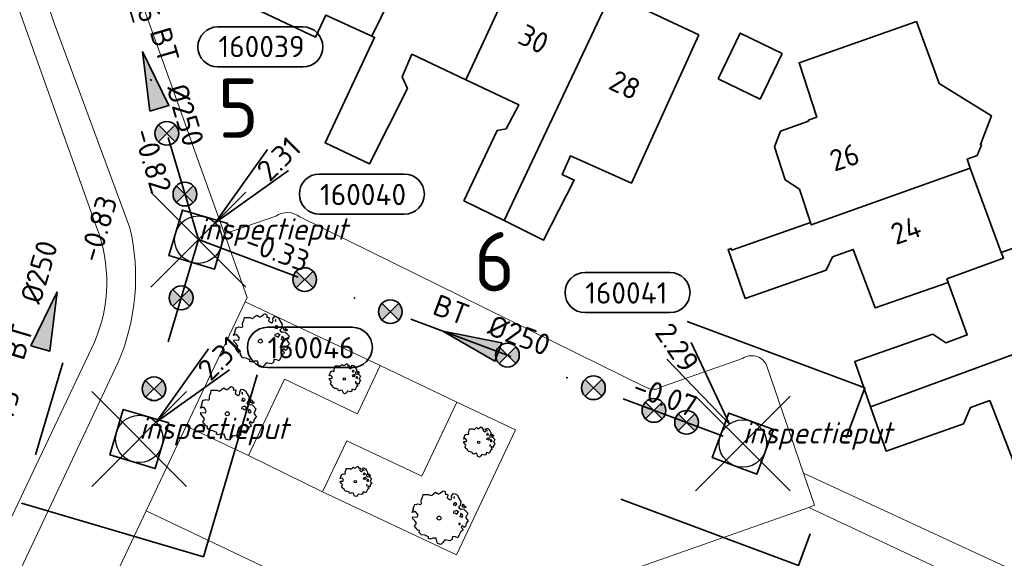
# Model space of a CAD drawing. Header units: metres. Extents: x 152391 to 157968, y 462336 to 467280.
# Tile 452 of 656: x 154030 to 154092, y 466321 to 466356. Entities that reach past the tile are written whole.
import ezdxf
from ezdxf.enums import TextEntityAlignment as Align

# ---------------------------------------------------------------- set-up
doc = ezdxf.new("R2010")
doc.units = ezdxf.units.M
doc.header["$LTSCALE"] = 0.75
doc.header["$PDMODE"] = 3
doc.header["$PDSIZE"] = 3
doc.linetypes.add('RI-VWA_BETON', pattern=[19, 9, -5, 0, -5])
doc.layers.get('0').update_dxf_attribs({"lineweight": 25})
doc.layers.get('defpoints').update_dxf_attribs({"lineweight": 25})
for name, color, linetype, lineweight in [('B-GV-GR-BOOM-S', 252, 'Continuous', 25), ('B-WE-GR-BEPLANTING_CULTUUR_BODEMBEDEKKER-GV', 251, 'Continuous', 18), ('B-WE-OG-BEBOUWING-GV', 6, 'Continuous', 35), ('B-WE-OG-BEBOUWING-T18', 1, 'Continuous', 18), ('B-WE-VH-VERHARDING_BETONSTRAATSTEEN-GV', 251, 'Continuous', 18), ('B-WE-VH-VERHARDING_TEGEL-GV', 251, 'Continuous', 18), ('N-OI-RI-T50', 130, 'Continuous', 50), ('N-OI-RI-VWA_PUTNUMMER-S @ 0.75', 36, 'Continuous', 35), ('N-OI-RI-VWA_RIOOLPUT_INSPECTIEPUT-S', 36, 'Continuous', 35), ('N-OI-RI-VWA_STROOMRICHTING-S @ 0.75', 36, 'Continuous', 35), ('N-OI-RI-VWA_TRANSPORTLEIDING_BETON_250-G', 36, 'RI-VWA_BETON', 35), ('N-RO-KG-GRENS_WERK-G', 7, 'XX-WERKGRENS', 35)]:
    doc.layers.add(name, color=color, linetype=linetype, lineweight=lineweight)
doc.layers.add('inspectieput', color=7, linetype='Continuous', plot=False)
doc.layers.add('N-OI-RI-VRIJVERVAL_HULPSTUK-S', color=210, linetype='Continuous', lineweight=35, plot=False)
doc.styles.add('NLCS-ISO', font='isocpeur.ttf')
doc.styles.add('NLCS-ISO-M750-T18', font='NLCS-ISO.ttf', dxfattribs={"height": 1.35})
doc.styles.add('NLCS-ISO-M750-T18_CURSIEF', font='NLCS-ISO.ttf', dxfattribs={"oblique": 15, "height": 1.35})
doc.styles.add('NLCS-ISO-M750-T50', font='NLCS-ISO.ttf', dxfattribs={"height": 3.75})
doc.linetypes.add('XX-WERKGRENS', pattern='A,0,[137,NLCS.SHX,S=0.1,R=0,X=-1.1,Y=-1.35],-6', length=6)

# ---------------------------------------------------------------- blocks, each defined once
blk = doc.blocks.new('*U99')
at = {"ltscale": 0.1}
blk.add_hatch(color=256, dxfattribs=at).paths.add_polyline_path([(-2.5, 0), (2.5, -0.833), (2.5, 0.833)])
at = {"ltscale": 0.1, "flags": 128}
blk.add_lwpolyline([(-2.5, 0), (2.5, -0.833), (2.5, 0.833)], close=True, dxfattribs=at)
at = {"ltscale": 0.1, "style": 'NLCS-ISO'}
for tag, p in [('MAT', (-1, 0.5)), ('BOBL', (-15.18, 0))]:
    blk.add_attdef(tag, text='', height=1.8, dxfattribs=at).set_placement(p, align=Align.BOTTOM_RIGHT)
for tag, p in [('DIA', (1, 0.5)), ('BOBR', (14.234, -0.002))]:
    blk.add_attdef(tag, text='', height=1.8, dxfattribs=at).set_placement(p, align=Align.BOTTOM_LEFT)
at = {"layer": 'defpoints', "ltscale": 0.1, "style": 'NLCS-ISO', "flags": 1}
blk.add_attdef('JVA', text='', height=1.8, dxfattribs=at).set_placement((0, -1), align=Align.TOP_CENTER)
blk = doc.blocks.new('*U100')
at = {"ltscale": 0.1}
blk.add_hatch(color=256, dxfattribs=at).paths.add_polyline_path([(-2.5, 0), (2.5, -0.833), (2.5, 0.833)])
at = {"ltscale": 0.1, "flags": 128}
blk.add_lwpolyline([(-2.5, 0), (2.5, -0.833), (2.5, 0.833)], close=True, dxfattribs=at)
at = {"ltscale": 0.1, "style": 'NLCS-ISO'}
for tag, p in [('MAT', (-1, 0.5)), ('BOBL', (-4.723, 0))]:
    blk.add_attdef(tag, text='', height=1.8, dxfattribs=at).set_placement(p, align=Align.BOTTOM_RIGHT)
for tag, p in [('DIA', (1, 0.5)), ('BOBR', (3.777, -3.243))]:
    blk.add_attdef(tag, text='', height=1.8, dxfattribs=at).set_placement(p, align=Align.BOTTOM_LEFT)
at = {"layer": 'defpoints', "ltscale": 0.1, "style": 'NLCS-ISO', "flags": 1}
blk.add_attdef('JVA', text='', height=1.8, dxfattribs=at).set_placement((0, -1), align=Align.TOP_CENTER)
blk = doc.blocks.new('B-SRI-PUT_VWA-SO')
at = {"flags": 128}
blk.add_lwpolyline([(-2, 2), (2, 2), (2, -2), (-2, -2)], close=True, dxfattribs=at)
at = {"lineweight": -3, "flags": 128}
blk.add_lwpolyline([(2, -2), (2, 2), (-2, 2), (-2, -2)], close=True, dxfattribs=at)
at = {"lineweight": -3}
blk.add_circle((0, 0), 2, dxfattribs=at)
blk = doc.blocks.new('*U297')
for q in [(5.834, 7.601), (7.601, 5.834)]:
    blk.add_line((1.414, 1.414), q)
blk.add_lwpolyline([(17.97, 9.417), (10.812, 9.417, 1), (10.812, 6.033), (17.97, 6.033, 1)], format="xyb", close=True)
at = {"ltscale": 0.1, "style": 'NLCS-ISO'}
blk.add_attdef('PUTHGT', text='', height=1.8, rotation=45, dxfattribs=at).set_placement((5.388, 5.428), align=Align.MIDDLE_LEFT)
blk.add_attdef('PUTNR', text='', height=1.8, dxfattribs=at).set_placement((14.493, 7.693), align=Align.MIDDLE_CENTER)
blk = doc.blocks.new('*U238')
for q in [(-4.357, 8.534), (-6.416, 7.117)]:
    blk.add_line((-1.134, 1.647), q)
blk.add_lwpolyline([(-13.303, 14.43), (-6.145, 14.43, -1), (-6.145, 11.045), (-13.303, 11.045, -1)], format="xyb", close=True)
at = {"ltscale": 0.1, "style": 'NLCS-ISO'}
blk.add_attdef('PUTNR', text='', height=1.8, dxfattribs=at).set_placement((-9.827, 12.705), align=Align.MIDDLE_CENTER)
blk.add_attdef('PUTHGT', text='', height=1.8, rotation=304.53919, dxfattribs=at).set_placement((-6.762, 9.874), align=Align.MIDDLE_LEFT)
blk = doc.blocks.new('*U357')
for q in [(5.834, 7.601), (7.601, 5.834)]:
    blk.add_line((1.414, 1.414), q)
blk.add_lwpolyline([(17.37, 5.532), (10.212, 5.532, 1), (10.212, 2.147), (17.37, 2.147, 1)], format="xyb", close=True)
at = {"ltscale": 0.1, "style": 'NLCS-ISO'}
blk.add_attdef('PUTHGT', text='', height=1.8, rotation=45, dxfattribs=at).set_placement((5.388, 5.428), align=Align.MIDDLE_LEFT)
blk.add_attdef('PUTNR', text='', height=1.8, dxfattribs=at).set_placement((13.893, 3.807), align=Align.MIDDLE_CENTER)
blk = doc.blocks.new('*U271')
for q in [(6.658, -6.89), (8.214, -4.933)]:
    blk.add_line((1.566, -1.245), q)
blk.add_lwpolyline([(16.81, -12.391), (9.652, -12.391, -1), (9.652, -9.007), (16.81, -9.007, -1)], format="xyb", close=True)
at = {"ltscale": 0.1, "style": 'NLCS-ISO'}
blk.add_attdef('PUTHGT', text='', height=1.8, rotation=321.51487, dxfattribs=at).set_placement((5.969, -4.781), align=Align.MIDDLE_LEFT)
blk.add_attdef('PUTNR', text='', height=1.8, dxfattribs=at).set_placement((13.333, -8.867), align=Align.MIDDLE_CENTER)
blk = doc.blocks.new('*U225')
at = {"ltscale": 0.1}
blk.add_hatch(color=256, dxfattribs=at).paths.add_polyline_path([(2.5, 0), (-2.5, -0.833), (-2.5, 0.833)])
at = {"ltscale": 0.1, "flags": 128}
blk.add_lwpolyline([(2.5, 0), (-2.5, -0.833), (-2.5, 0.833)], close=True, dxfattribs=at)
at = {"ltscale": 0.1, "style": 'NLCS-ISO'}
for tag, p in [('MAT', (-1, 0.5)), ('BOBL', (-6.578, 0))]:
    blk.add_attdef(tag, text='', height=1.8, dxfattribs=at).set_placement(p, align=Align.BOTTOM_RIGHT)
for tag, p in [('DIA', (1, 0.5)), ('BOBR', (5.757, -3.244))]:
    blk.add_attdef(tag, text='', height=1.8, dxfattribs=at).set_placement(p, align=Align.BOTTOM_LEFT)
at = {"layer": 'defpoints', "ltscale": 0.1, "style": 'NLCS-ISO', "flags": 1}
blk.add_attdef('JVA', text='', height=1.8, dxfattribs=at).set_placement((0, -1), align=Align.TOP_CENTER)
blk = doc.blocks.new('SRI-HULP')
h = blk.add_hatch(color=256)
h.dxf.hatch_style = 1
h.paths.add_polyline_path([(-0.707, 0.707, 0.198912), (-1, 0, 0.198912), (-0.707, -0.707), (0, 0)])
h = blk.add_hatch(color=256)
h.dxf.hatch_style = 1
h.paths.add_polyline_path([(1, 0, 0.198912), (0.707, 0.707), (0, 0), (0.707, -0.707, 0.198912)])
for p, q in [((-0.707, 0.707), (0.707, -0.707)), ((-0.707, -0.707), (0.707, 0.707))]:
    blk.add_line(p, q)
blk.add_circle((0, 0), 1)
blk = doc.blocks.new('ACMAP_ANN_TEMPLATE_type knoop')
at = {"layer": 'defpoints', "style": 'NLCS-ISO-M750-T18_CURSIEF', "oblique": 15}
blk.add_attdef('type_knoop', (0, 0), '', height=1.35, dxfattribs=at)
blk = doc.blocks.new('SGR-BOOM_0_10')
at = {"linetype": 'Continuous'}
for p, q in [((-0.637, 0.612), (-0.624, 0.668)), ((-0.624, 0.668), (-0.591, 0.751)), ((-0.591, 0.751), (-0.572, 0.843)), ((-0.572, 0.843), (-0.375, 0.843)), ((-0.375, 0.843), (-0.29, 0.806)), ((-0.29, 0.806), (-0.264, 0.815)), ((-0.264, 0.815), (-0.205, 0.871)), ((-0.205, 0.871), (-0.127, 0.926)), ((-0.127, 0.926), (-0.075, 0.889)), ((-0.075, 0.889), (-0.035, 0.852)), ((-0.035, 0.852), (0.037, 0.889)), ((0.037, 0.889), (0.115, 0.963)), ((0.115, 0.963), (0.148, 0.973)), ((0.148, 0.973), (0.187, 0.954)), ((0.187, 0.954), (0.22, 0.926)), ((0.226, 0.862), (0.213, 0.843)), ((0.213, 0.843), (0.298, 0.852)), ((0.22, 0.926), (0.226, 0.862)), ((0.305, 0.834), (0.285, 0.723)), ((0.285, 0.723), (0.318, 0.695)), ((0.298, 0.852), (0.305, 0.834)), ((0.318, 0.695), (0.39, 0.649)), ((0.39, 0.649), (0.423, 0.677)), ((0.423, 0.677), (0.449, 0.723)), ((0.442, 0.788), (0.501, 0.88)), ((0.449, 0.723), (0.442, 0.788)), ((0.501, 0.88), (0.573, 0.862)), ((0.547, 0.769), (0.521, 0.751)), ((0.521, 0.751), (0.534, 0.705)), ((0.534, 0.705), (0.54, 0.695)), ((0.54, 0.714), (0.547, 0.769)), ((0.573, 0.862), (0.652, 0.815)), ((0.652, 0.815), (0.704, 0.714)), ((0.704, 0.714), (0.776, 0.594)), ((-0.958, 0.206), (-0.932, 0.27)), ((-0.84, 0.233), (-0.958, 0.206)), ((-0.945, -0.016), (-0.938, 0.049)), ((-0.938, 0.049), (-0.781, 0.039)), ((-0.932, 0.27), (-0.899, 0.298)), ((-0.918, 0.326), (-0.86, 0.492)), ((-0.899, 0.298), (-0.918, 0.326)), ((-0.86, 0.492), (-0.82, 0.483)), ((-0.801, 0.187), (-0.84, 0.233)), ((-0.82, 0.483), (-0.755, 0.511)), ((-0.748, 0.104), (-0.801, 0.187)), ((-0.781, 0.039), (-0.748, 0.104)), ((-0.755, 0.511), (-0.663, 0.483)), ((-0.663, 0.483), (-0.631, 0.52)), ((-0.631, 0.52), (-0.637, 0.612)), ((0.527, 0.511), (0.501, 0.492)), ((0.501, 0.492), (0.521, 0.464)), ((0.521, 0.233), (0.501, 0.187)), ((0.501, 0.187), (0.58, 0.178)), ((0.521, 0.464), (0.553, 0.474)), ((0.593, 0.261), (0.521, 0.233)), ((0.547, 0.547), (0.527, 0.511)), ((0.58, 0.547), (0.547, 0.547)), ((0.553, 0.474), (0.58, 0.437)), ((0.606, 0.529), (0.58, 0.547)), ((0.58, 0.437), (0.606, 0.474)), ((0.58, 0.178), (0.625, 0.141)), ((0.625, 0.261), (0.593, 0.261)), ((0.632, 0.492), (0.606, 0.529)), ((0.606, 0.474), (0.632, 0.492)), ((0.684, 0.224), (0.625, 0.261)), ((0.625, 0.141), (0.678, 0.206)), ((0.678, 0.206), (0.697, 0.233)), ((0.743, 0.446), (0.691, 0.39)), ((0.691, 0.39), (0.717, 0.353)), ((0.717, 0.353), (0.776, 0.316)), ((0.756, 0.104), (0.737, 0.058)), ((0.806, 0.027), (0.737, 0.058)), ((0.776, 0.594), (0.743, 0.446)), ((0.763, 0.169), (0.756, 0.132)), ((0.756, 0.132), (0.756, 0.104)), ((0.802, 0.132), (0.763, 0.169)), ((0.776, 0.316), (0.809, 0.335)), ((0.828, 0.113), (0.802, 0.132)), ((0.806, 0.027), (0.848, 0.076)), ((0.828, 0.483), (0.809, 0.455)), ((0.809, 0.455), (0.822, 0.418)), ((0.809, 0.335), (0.881, 0.316)), ((0.822, 0.418), (0.861, 0.39)), ((0.867, 0.483), (0.828, 0.483)), ((0.848, 0.076), (0.828, 0.113)), ((0.861, 0.409), (0.92, 0.381)), ((0.861, 0.39), (0.867, 0.409)), ((0.913, 0.427), (0.867, 0.483)), ((0.881, 0.316), (0.92, 0.289)), ((0.972, 0.4), (0.913, 0.427)), ((0.92, 0.381), (0.972, 0.4)), ((0.92, 0.289), (1.018, 0.178)), ((0.966, 0.058), (0.939, 0.021)), ((0.939, 0.021), (0.992, -0.053)), ((1.018, 0.178), (0.966, 0.058)), ((-0.866, -0.099), (-0.945, -0.016)), ((-0.873, -0.284), (-0.84, -0.238)), ((-0.761, -0.423), (-0.873, -0.284)), ((-0.807, -0.182), (-0.866, -0.099)), ((-0.84, -0.238), (-0.807, -0.182)), ((-0.703, -0.441), (-0.761, -0.423)), ((-0.716, -0.506), (-0.703, -0.441)), ((-0.624, -0.589), (-0.716, -0.506)), ((-0.513, -0.608), (-0.624, -0.589)), ((-0.375, -0.663), (-0.513, -0.608)), ((0.724, -0.571), (0.665, -0.7)), ((0.724, -0.164), (0.697, -0.201)), ((0.697, -0.201), (0.704, -0.238)), ((0.71, -0.238), (0.75, -0.229)), ((0.75, -0.192), (0.724, -0.164)), ((0.763, -0.497), (0.724, -0.571)), ((0.75, -0.229), (0.75, -0.192)), ((0.769, -0.469), (0.763, -0.497)), ((0.835, -0.45), (0.769, -0.469)), ((0.822, -0.266), (0.782, -0.33)), ((0.782, -0.33), (0.802, -0.358)), ((0.802, -0.358), (0.841, -0.395)), ((0.887, -0.33), (0.822, -0.266)), ((0.841, -0.395), (0.835, -0.45)), ((0.933, -0.293), (0.887, -0.33)), ((0.946, -0.238), (0.933, -0.293)), ((0.966, -0.173), (0.946, -0.238)), ((1.038, -0.099), (0.966, -0.173)), ((0.992, -0.053), (1.038, -0.099)), ((-0.382, -0.728), (-0.375, -0.663)), ((-0.31, -0.746), (-0.382, -0.728)), ((-0.225, -0.709), (-0.31, -0.746)), ((-0.107, -0.718), (-0.225, -0.709)), ((-0.088, -0.802), (-0.107, -0.718)), ((-0.075, -0.839), (-0.088, -0.802)), ((-0.055, -0.903), (-0.075, -0.839)), ((0.063, -0.94), (-0.055, -0.903)), ((0.141, -0.857), (0.063, -0.94)), ((0.2, -0.774), (0.141, -0.857)), ((0.383, -0.811), (0.2, -0.774)), ((0.468, -0.765), (0.383, -0.811)), ((0.475, -0.654), (0.468, -0.765)), ((0.58, -0.663), (0.475, -0.654)), ((0.665, -0.7), (0.58, -0.663))]:
    blk.add_line(p, q, dxfattribs=at)
blk.add_circle((0, 0), 0.0711, dxfattribs=at)
blk = doc.blocks.new('SGR-BOOM_21_30')
at = {"linetype": 'Continuous'}
for p, q in [((-1.109, 1.187), (-1.051, 1.335)), ((-1.051, 1.335), (-1.016, 1.499)), ((-1.016, 1.499), (-0.668, 1.499)), ((-0.668, 1.499), (-0.516, 1.433)), ((-0.516, 1.433), (-0.47, 1.45)), ((-0.47, 1.45), (-0.365, 1.548)), ((-0.365, 1.548), (-0.226, 1.647)), ((-0.226, 1.647), (-0.133, 1.581)), ((-0.133, 1.581), (-0.063, 1.515)), ((-0.063, 1.515), (0.065, 1.581)), ((0.065, 1.581), (0.205, 1.712)), ((0.205, 1.712), (0.263, 1.729)), ((0.263, 1.729), (0.333, 1.696)), ((0.333, 1.696), (0.391, 1.647)), ((0.402, 1.532), (0.379, 1.499)), ((0.379, 1.499), (0.53, 1.515)), ((0.391, 1.647), (0.402, 1.532)), ((0.542, 1.483), (0.507, 1.285)), ((0.507, 1.285), (0.565, 1.236)), ((0.53, 1.515), (0.542, 1.483)), ((0.751, 1.203), (0.798, 1.285)), ((0.786, 1.4), (0.891, 1.565)), ((0.798, 1.285), (0.786, 1.4)), ((0.891, 1.565), (1.019, 1.532)), ((0.972, 1.368), (0.926, 1.335)), ((0.926, 1.335), (0.949, 1.253)), ((0.949, 1.253), (0.961, 1.236)), ((0.961, 1.269), (0.972, 1.368)), ((1.019, 1.532), (1.158, 1.45)), ((1.158, 1.45), (1.251, 1.269)), ((1.251, 1.269), (1.379, 1.055)), ((-1.633, 0.579), (-1.528, 0.875)), ((-1.528, 0.875), (-1.458, 0.858)), ((-1.458, 0.858), (-1.342, 0.908)), ((-1.342, 0.908), (-1.179, 0.858)), ((-1.179, 0.858), (-1.121, 0.924)), ((-1.133, 1.088), (-1.109, 1.187)), ((-1.121, 0.924), (-1.133, 1.088)), ((0.565, 1.236), (0.693, 1.154)), ((0.693, 1.154), (0.751, 1.203)), ((0.937, 0.908), (0.891, 0.875)), ((0.891, 0.875), (0.926, 0.825)), ((0.926, 0.825), (0.984, 0.842)), ((0.972, 0.973), (0.937, 0.908)), ((1.03, 0.973), (0.972, 0.973)), ((0.984, 0.842), (1.03, 0.776)), ((1.077, 0.94), (1.03, 0.973)), ((1.03, 0.776), (1.077, 0.842)), ((1.124, 0.875), (1.077, 0.94)), ((1.077, 0.842), (1.124, 0.875)), ((1.321, 0.793), (1.228, 0.694)), ((1.228, 0.694), (1.275, 0.628)), ((1.275, 0.628), (1.379, 0.563)), ((1.379, 1.055), (1.321, 0.793)), ((1.472, 0.858), (1.438, 0.809)), ((1.438, 0.809), (1.461, 0.743)), ((1.461, 0.743), (1.531, 0.694)), ((1.542, 0.858), (1.472, 0.858)), ((1.531, 0.727), (1.635, 0.678)), ((1.531, 0.694), (1.542, 0.727)), ((1.624, 0.76), (1.542, 0.858)), ((1.728, 0.71), (1.624, 0.76)), ((1.635, 0.678), (1.728, 0.71)), ((-1.703, 0.365), (-1.656, 0.48)), ((-1.493, 0.415), (-1.703, 0.365)), ((-1.679, -0.029), (-1.668, 0.086)), ((-1.668, 0.086), (-1.389, 0.07)), ((-1.656, 0.48), (-1.598, 0.53)), ((-1.598, 0.53), (-1.633, 0.579)), ((-1.423, 0.333), (-1.493, 0.415)), ((-1.33, 0.185), (-1.423, 0.333)), ((-1.389, 0.07), (-1.33, 0.185)), ((0.926, 0.415), (0.891, 0.333)), ((0.891, 0.333), (1.03, 0.316)), ((1.054, 0.464), (0.926, 0.415)), ((1.03, 0.316), (1.112, 0.251)), ((1.112, 0.464), (1.054, 0.464)), ((1.217, 0.398), (1.112, 0.464)), ((1.112, 0.251), (1.205, 0.365)), ((1.205, 0.365), (1.24, 0.415)), ((1.344, 0.185), (1.31, 0.103)), ((1.434, 0.049), (1.31, 0.103)), ((1.356, 0.3), (1.344, 0.234)), ((1.344, 0.234), (1.344, 0.185)), ((1.426, 0.234), (1.356, 0.3)), ((1.379, 0.563), (1.438, 0.595)), ((1.472, 0.201), (1.426, 0.234)), ((1.434, 0.049), (1.507, 0.136)), ((1.438, 0.595), (1.565, 0.563)), ((1.507, 0.136), (1.472, 0.201)), ((1.565, 0.563), (1.635, 0.513)), ((1.635, 0.513), (1.81, 0.316)), ((1.717, 0.103), (1.67, 0.037)), ((1.67, 0.037), (1.763, -0.094)), ((1.81, 0.316), (1.717, 0.103)), ((-1.54, -0.177), (-1.679, -0.029)), ((-1.551, -0.505), (-1.493, -0.423)), ((-1.354, -0.752), (-1.551, -0.505)), ((-1.435, -0.324), (-1.54, -0.177)), ((-1.493, -0.423), (-1.435, -0.324)), ((1.286, -0.292), (1.24, -0.357)), ((1.24, -0.357), (1.251, -0.423)), ((1.263, -0.423), (1.333, -0.407)), ((1.333, -0.341), (1.286, -0.292)), ((1.333, -0.407), (1.333, -0.341)), ((1.461, -0.472), (1.391, -0.587)), ((1.391, -0.587), (1.426, -0.637)), ((1.577, -0.587), (1.461, -0.472)), ((1.658, -0.522), (1.577, -0.587)), ((1.682, -0.423), (1.658, -0.522)), ((1.717, -0.308), (1.682, -0.423)), ((1.845, -0.177), (1.717, -0.308)), ((1.763, -0.094), (1.845, -0.177)), ((-1.249, -0.784), (-1.354, -0.752)), ((-1.272, -0.899), (-1.249, -0.784)), ((-1.109, -1.047), (-1.272, -0.899)), ((-0.912, -1.08), (-1.109, -1.047)), ((-0.668, -1.179), (-0.912, -1.08)), ((-0.679, -1.294), (-0.668, -1.179)), ((0.844, -1.162), (0.833, -1.359)), ((1.03, -1.179), (0.844, -1.162)), ((1.182, -1.244), (1.03, -1.179)), ((1.286, -1.014), (1.182, -1.244)), ((1.356, -0.883), (1.286, -1.014)), ((1.368, -0.834), (1.356, -0.883)), ((1.484, -0.801), (1.368, -0.834)), ((1.426, -0.637), (1.496, -0.702)), ((1.496, -0.702), (1.484, -0.801)), ((-0.551, -1.326), (-0.679, -1.294)), ((-0.4, -1.261), (-0.551, -1.326)), ((-0.191, -1.277), (-0.4, -1.261)), ((-0.156, -1.425), (-0.191, -1.277)), ((-0.133, -1.491), (-0.156, -1.425)), ((-0.098, -1.606), (-0.133, -1.491)), ((0.112, -1.671), (-0.098, -1.606)), ((0.251, -1.524), (0.112, -1.671)), ((0.356, -1.376), (0.251, -1.524)), ((0.682, -1.441), (0.356, -1.376)), ((0.833, -1.359), (0.682, -1.441))]:
    blk.add_line(p, q, dxfattribs=at)
blk.add_circle((0, 0), 0.126, dxfattribs=at)

msp = doc.modelspace()

# ---------------------------------------------------------------- linework, layer by layer
at = {"layer": 'B-WE-GR-BEPLANTING_CULTUUR_BODEMBEDEKKER-GV'}
for points in [[(154044.536, 466327.957), (154046.809, 466332.785), (154051.435, 466330.608), (154052.873, 466333.663), (154044.331, 466337.686), (154040.597, 466329.81)], [(154057.71, 466331.345), (154055.5, 466326.662), (154050.753, 466328.901), (154049.229, 466325.671), (154057.709, 466321.672), (154061.441, 466329.585)]]:
    msp.add_lwpolyline(points, close=True, dxfattribs=at)
at = {"layer": 'B-WE-OG-BEBOUWING-GV'}
for points in [[(154052.34, 466354.497), (154056.26, 466362.509), (154048.256, 466366.295), (154043.82, 466356.799), (154048.782, 466354.439), (154049.438, 466355.826)], [(154054.604, 466351.178), (154054.27, 466351.926), (154054.876, 466353.35), (154058.29, 466351.735), (154062.03, 466359.779), (154056.26, 466362.509), (154052.34, 466354.497), (154052.522, 466354.414), (154049.388, 466347.749), (154052.203, 466346.426)], [(154058.164, 466344.085), (154060.71, 466342.827), (154067.486, 466357.198), (154062.03, 466359.779), (154058.29, 466351.735), (154061.637, 466350.151), (154060.835, 466348.623), (154060.263, 466348.536)], [(154060.71, 466342.827), (154063.209, 466341.592), (154065.148, 466345.393), (154064.379, 466345.742), (154064.918, 466346.928), (154068.762, 466345.184), (154073.025, 466354.578), (154067.486, 466357.198)], [(154090.201, 466346.145), (154089.994, 466346.708), (154090.644, 466346.94), (154090.902, 466347.612), (154090.837, 466347.637), (154091.535, 466349.458), (154088.234, 466351.499), (154088.041, 466352.024), (154086.796, 466355.413), (154079.369, 466352.802), (154080.484, 466349.369), (154079.95, 466349.176), (154079.969, 466349.119), (154078.2, 466348.48), (154077.818, 466347.491), (154078.497, 466345.409), (154079.397, 466344.812), (154080.084, 466342.708), (154080.134, 466342.554)], [(154074.247, 466351.802), (154076.905, 466350.51), (154078.295, 466353.39), (154075.647, 466354.688)], [(154080.084, 466342.708), (154075.113, 466340.958), (154075.076, 466341.061), (154074.878, 466340.992), (154075.968, 466337.898), (154081.084, 466339.699), (154081.492, 466340.524), (154082.798, 466341.002), (154084.184, 466337.296), (154088.801, 466338.908), (154088.719, 466339.134), (154092.294, 466340.448), (154092.159, 466340.816), (154090.201, 466346.145), (154080.134, 466342.554)], [(154092.159, 466340.816), (154092.294, 466340.448), (154088.719, 466339.134), (154088.801, 466338.908), (154090.011, 466335.589), (154088.642, 466335.086), (154087.829, 466335.633), (154082.888, 466333.908), (154083.894, 466331.046), (154098.995, 466336.591), (154096.851, 466342.491)], [(154098.995, 466336.591), (154083.894, 466331.046), (154084.879, 466328.243), (154089.771, 466329.967), (154090.215, 466331.005), (154091.435, 466331.434), (154092.92, 466327.616), (154094.998, 466328.367), (154095.474, 466327.05), (154095.909, 466327.207), (154096.298, 466326.132), (154097.143, 466325.785), (154099.824, 466326.755), (154100.226, 466327.612), (154099.856, 466328.634), (154099.686, 466329.104), (154100.622, 466329.444), (154100.316, 466330.29), (154101.172, 466330.599)]]:
    msp.add_lwpolyline(points, close=True, dxfattribs=at)
at = {"layer": 'B-WE-VH-VERHARDING_BETONSTRAATSTEEN-GV'}
for points in [[(154019.317, 466284.516), (154021.281, 466289.068), (154025.727, 466298.446), (154038.059, 466324.457), (154040.597, 466329.81), (154044.331, 466337.686), (154044.461, 466337.96), (154043.023, 466341.99), (154041.389, 466346.569), (154039.821, 466350.962), (154037.972, 466356.143), (154037.43, 466357.663)], [(154031.826, 466356.556), (154032.255, 466355.325), (154037.041, 466342.373)], [(154046.26, 466343.109), (154043.023, 466341.99), (154044.461, 466337.96), (154044.331, 466337.686), (154052.873, 466333.663), (154057.71, 466331.345), (154061.441, 466329.585), (154057.709, 466321.672), (154049.229, 466325.671), (154044.536, 466327.957), (154040.597, 466329.81), (154038.059, 466324.457)], [(154075.792, 466334.102), (154070.789, 466332.352), (154070.342, 466332.16), (154069.993, 466332.169), (154069.705, 466332.266), (154047.794, 466343.062)], [(154036.301, 466333.865), (154016.859, 466292.625), (154016.57, 466292.122), (154015.977, 466291.09)], [(154038.059, 466324.457), (154055.189, 466316.323), (154056.819, 466316.527), (154079.984, 466324.68), (154080.342, 466324.815), (154079.651, 466326.837), (154077.291, 466333.743)]]:
    msp.add_lwpolyline(points, dxfattribs=at)
for points in [[(154047.794, 466343.062, 0.320097), (154046.26, 466343.109)], [(154037.041, 466342.373, -0.159613), (154036.301, 466333.865)], [(154077.291, 466333.743, 0.436978), (154075.792, 466334.102)]]:
    msp.add_lwpolyline(points, format="xyb", dxfattribs=at)
msp.add_lwpolyline([(154052.873, 466333.663), (154051.435, 466330.608), (154046.809, 466332.785), (154044.536, 466327.957), (154049.229, 466325.671), (154050.753, 466328.901), (154055.5, 466326.662), (154057.71, 466331.345)], close=True, dxfattribs=at)
at = {"layer": 'B-WE-VH-VERHARDING_TEGEL-GV'}
for points in [[(154035.451, 466385.623), (154030.068, 466389.114), (154027.626, 466385.245), (154023.079, 466378.62), (154022.713, 466376.634), (154034.925, 466342.405)], [(154037.041, 466342.373), (154032.255, 466355.325), (154031.826, 466356.556)], [(154034.792, 466335.133), (154014.785, 466292.967)], [(154014.785, 466292.967), (154016.57, 466292.122), (154016.859, 466292.625), (154036.301, 466333.865)]]:
    msp.add_lwpolyline(points, dxfattribs=at)
for points in [[(154034.925, 466342.405, -0.197332), (154034.792, 466335.133)], [(154036.301, 466333.865, 0.159613), (154037.041, 466342.373)]]:
    msp.add_lwpolyline(points, format="xyb", dxfattribs=at)
msp.add_lwpolyline([(154079.651, 466326.837), (154080.342, 466324.815), (154079.984, 466324.68), (154099.545, 466315.5), (154100.416, 466317.22)], close=True, dxfattribs=at)
at = {"layer": 'inspectieput'}
for p in [(154041.37, 466341.62), (154037.63, 466329.01), (154075.81, 466328.72)]:
    msp.add_point(p, dxfattribs=at)
at = {"layer": 'N-OI-RI-VWA_TRANSPORTLEIDING_BETON_250-G'}
for p, q in [((154035.37, 466361.84), (154041.37, 466341.62)), ((154041.37, 466341.62), (154037.63, 466329.01)), ((154041.37, 466341.62), (154075.81, 466328.72))]:
    msp.add_line(p, q, dxfattribs=at)
at = {"layer": 'N-RO-KG-GRENS_WERK-G', "ltscale": 0.5, "flags": 128}
for points in [[(154082.351, 466329.077), (154083.533, 466332.234), (154072.296, 466336.443)], [(154032.797, 466333.83), (154031.075, 466327.997)], [(154030.176, 466324.955), (154041.685, 466321.556), (154045.084, 466333.065)], [(154068.087, 466325.206), (154079.324, 466320.997), (154080.074, 466322.999)]]:
    msp.add_lwpolyline(points, dxfattribs=at)

# ---------------------------------------------------------------- block references
at = {"layer": 'B-GV-GR-BOOM-S', "transparency": 33554559}
for name, p in [('SGR-BOOM_21_30', (154045.3, 466335.2)), ('SGR-BOOM_0_10', (154050.6, 466332.8)), ('SGR-BOOM_21_30', (154043.2, 466330.6)), ('SGR-BOOM_0_10', (154059.1, 466328.8)), ('SGR-BOOM_0_10', (154051.3, 466326.3)), ('SGR-BOOM_21_30', (154056.6, 466324))]:
    msp.add_blockref(name, p, dxfattribs=at)
at = {"layer": 'defpoints'}
for p in [(154041.37, 466341.62), (154037.63, 466329.01), (154075.81, 466328.72)]:
    msp.add_blockref('ACMAP_ANN_TEMPLATE_type knoop', p, dxfattribs=at).add_auto_attribs({'type_knoop': 'inspectieput'})
at = {"layer": 'N-OI-RI-VRIJVERVAL_HULPSTUK-S', "xscale": 0.75, "yscale": 0.75, "zscale": 0.75}
for p in [(154039.375, 466348.344), (154040.516, 466344.5), (154048.094, 466339.094), (154040.281, 466337.938), (154053.516, 466337.062), (154060.922, 466334.312), (154038.562, 466332.188), (154066.359, 466332.25), (154070.188, 466330.812), (154072.25, 466330.062)]:
    msp.add_blockref('SRI-HULP', p, dxfattribs=at)
at = {"layer": 'N-OI-RI-VWA_PUTNUMMER-S @ 0.75'}
ref = msp.add_blockref('*U271', (154035.37, 466361.84), dxfattribs=dict(at, xscale=0.75, yscale=0.75, zscale=0.75))
ref.add_attrib('PUTNR', '160039', dxfattribs={"layer": '0', "ltscale": 0.1, "height": 1.35, "style": 'NLCS-ISO'}).set_placement((154045.37, 466353.84), align=Align.MIDDLE_CENTER)
ref.add_attrib('PUTHGT', '2.29', dxfattribs={"layer": '0', "ltscale": 0.1, "height": 1.35, "rotation": 321.51487, "style": 'NLCS-ISO'}).set_placement((154039.847, 466358.254), align=Align.MIDDLE_LEFT)
at = {"layer": 'N-OI-RI-VWA_PUTNUMMER-S @ 0.75', "xscale": 0.75, "yscale": 0.75, "zscale": 0.75}
for name, p, values in [('*U357', (154041.37, 466341.62), {'PUTNR': '160040', 'PUTHGT': '2.31'}), ('*U238', (154075.81, 466328.72), {'PUTNR': '160041', 'PUTHGT': '2.29'}), ('*U297', (154037.63, 466329.01), {'PUTNR': '160046', 'PUTHGT': '2.31'})]:
    msp.add_blockref(name, p, dxfattribs=at).add_auto_attribs(values)
at = {"layer": 'N-OI-RI-VWA_RIOOLPUT_INSPECTIEPUT-S', "xscale": 0.75, "yscale": 0.75, "zscale": 0.75}
for p, rotation in [((154041.37, 466341.62), 253.480169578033), ((154037.63, 466329.01), 73.48016957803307), ((154075.81, 466328.72), 159.4658359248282)]:
    msp.add_blockref('B-SRI-PUT_VWA-SO', p, dxfattribs=dict(at, rotation=rotation))
at = {"layer": 'N-OI-RI-VWA_STROOMRICHTING-S @ 0.75'}
for name, p, xscale, yscale, zscale, rotation, values in [('*U100', (154038.37, 466351.73), 0.75, 0.75, 0.75, 286.5275135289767, {'MAT': 'BT', 'DIA': '%%c250', 'BOBL': '-0.86', 'BOBR': '-0.82'}), ('*U225', (154031.908, 466336.531), 0.7500000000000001, 0.7500000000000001, 0.7500000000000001, 73.48016957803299, {'MAT': 'BT', 'DIA': '%%c250', 'BOBL': '-0.75', 'BOBR': '-0.83'}), ('*U99', (154058.59, 466335.17), 0.75, 0.75, 0.75, 339.4658359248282, {'MAT': 'BT', 'DIA': '%%c250', 'BOBL': '-0.33', 'BOBR': '-0.07'})]:
    msp.add_blockref(name, p, dxfattribs=dict(at, xscale=xscale, yscale=yscale, zscale=zscale, rotation=rotation)).add_auto_attribs(values)

# ---------------------------------------------------------------- texts
at = {"layer": 'B-WE-OG-BEBOUWING-T18', "style": 'NLCS-ISO-M750-T18'}
for s, rotation, p in [('30', 333.7, (154062.574, 466354.311)), ('28', 334.5, (154068.351, 466351.41)), ('26', 18.1, (154082.239, 466346.835)), ('24', 19.3, (154086.126, 466342.211))]:
    msp.add_text(s, height=1.35, rotation=rotation, dxfattribs=at).set_placement(p, align=Align.MIDDLE)
at = {"layer": 'N-OI-RI-T50', "style": 'NLCS-ISO-M750-T50'}
for s, p in [('5', (154042.59, 466348.07)), ('6', (154058.802, 466338.351))]:
    msp.add_text(s, height=3.75, dxfattribs=at).set_placement(p)

doc.saveas('drawing.dxf')
